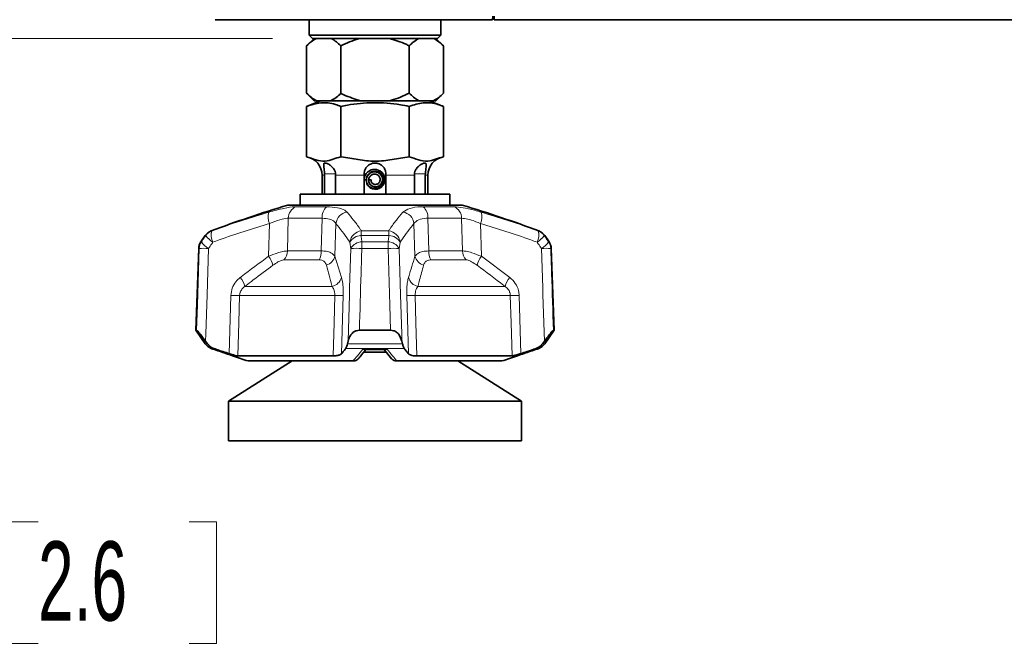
# Model space of a CAD drawing. Header units: millimetres. Extents: x 0 to 1118, y 0 to 864.
# Tile 292 of 339: x 931 to 970, y 413 to 438. Entities that reach past the tile are written whole.
import ezdxf

# ---------------------------------------------------------------- set-up
doc = ezdxf.new("R2010")
doc.units = ezdxf.units.MM
doc.styles.add('SLDTEXTSTYLE0', font='TXT', dxfattribs={"width": 0.605})
doc.dimstyles.new('SLDDIMSTYLE1', dxfattribs={"dimtxt": 3.175, "dimasz": 4.572, "dimexe": 0, "dimexo": 0.0625, "dimgap": 0.79375, "dimtad": 0, "dimtih": 1, "dimtoh": 1, "dimdec": 1, "dimlfac": 4, "dimrnd": 1e-09, "dimzin": 4, "dimdsep": 46, "dimtxsty": 'SLDTEXTSTYLE0', "dimsah": 1, "dimcen": 0.09, "dimadec": 0, "dimazin": 1, "dimtfac": 1, "dimtofl": 0, "dimtmove": 0, "dimatfit": 3, "dimfxl": 1, "dimfrac": 2, "dimtolj": 1, "dimtzin": 12, "dimarcsym": 0})

# ---------------------------------------------------------------- blocks, each defined once
blk = doc.blocks.new('_D_22')
at = {"color": 7, "linetype": 'Continuous', "lineweight": 0}
for p, q in [((939.075, 454.001), (915.257, 454.001)), ((916.857, 437.501), (916.857, 454.001)), ((940.835, 437.501), (915.257, 437.501)), ((916.857, 415.671), (916.857, 437.501)), ((931.43, 418.108), (930.339, 418.108)), ((930.339, 418.108), (930.339, 413.235)), ((937.493, 418.108), (938.585, 418.108)), ((938.585, 418.108), (938.585, 413.235)), ((920.032, 415.671), (916.857, 415.671)), ((930.339, 413.235), (931.43, 413.235)), ((938.585, 413.235), (937.493, 413.235))]:
    blk.add_line(p, q, dxfattribs=at)
at = {"color": 7, "linetype": 'Continuous', "lineweight": 18}
for points in [[(916.857, 454.001), (916.095, 449.429), (917.619, 449.429)], [(916.857, 437.501), (917.619, 442.073), (916.095, 442.073)]]:
    blk.add_solid(points, dxfattribs=at)
at = {"color": 7, "linetype": 'Continuous', "lineweight": 18, "char_height": 3.175, "attachment_point": 1, "style": 'SLDTEXTSTYLE0'}
for s, insert in [('66.0', (920.758, 417.328)), ('2.6', (931.43, 417.328))]:
    blk.add_mtext(s, dxfattribs=dict(at, insert=insert))

msp = doc.modelspace()

# ---------------------------------------------------------------- linework, layer by layer
at = {"color": 7, "linetype": 'Continuous', "lineweight": 35}
for p, q in [((942.3103, 438.2514), (942.3103, 437.6264)), ((949.6678, 438.2514), (943.2973, 438.2514)), ((947.5853, 437.6264), (947.5853, 438.2514)), ((949.6704, 438.3979), (949.6678, 438.2514)), ((949.7353, 438.3979), (949.7353, 438.2514)), ((949.7353, 438.2514), (1084.1603, 438.2514)), ((942.5022, 437.5014), (942.2054, 437.2046)), ((942.3103, 437.6264), (942.4353, 437.5014)), ((942.3103, 437.6264), (944.9478, 437.6264)), ((944.9478, 437.5014), (942.4353, 437.5014)), ((944.9478, 437.6264), (947.5853, 437.6264)), ((947.4603, 437.5014), (944.9478, 437.5014)), ((947.6902, 437.2046), (947.3933, 437.5014)), ((947.4603, 437.5014), (947.5853, 437.6264)), ((942.2054, 437.2046), (942.2054, 435.2983)), ((943.5766, 437.2046), (943.5766, 435.2983)), ((946.319, 437.2046), (946.319, 435.2983)), ((947.6902, 437.2046), (947.6902, 435.2983)), ((942.7672, 435.0014), (942.2047, 434.7741)), ((942.2054, 435.2983), (942.5022, 435.0014)), ((942.5022, 435.0014), (942.5994, 435.0014)), ((942.5994, 435.0014), (943.1826, 435.0014)), ((943.1826, 435.0014), (944.3646, 435.0014)), ((944.3646, 435.0014), (945.531, 435.0014)), ((945.531, 435.0014), (946.713, 435.0014)), ((946.713, 435.0014), (947.2962, 435.0014)), ((947.6909, 434.7741), (947.1284, 435.0014)), ((947.2962, 435.0014), (947.3933, 435.0014)), ((947.3933, 435.0014), (947.6902, 435.2983)), ((942.2047, 434.7741), (942.2047, 432.7514)), ((943.5762, 434.7741), (943.5762, 432.7514)), ((946.3193, 434.7741), (946.3193, 432.7514)), ((947.6909, 434.7741), (947.6909, 432.7514)), ((942.8228, 432.0131), (942.8228, 431.2514)), ((942.9282, 432.0131), (942.9266, 432.0639)), ((942.9282, 431.2514), (942.9282, 432.0131)), ((943.3641, 432.0639), (943.3657, 432.0131)), ((943.3657, 432.0131), (943.3657, 431.2514)), ((944.5103, 431.2514), (944.5103, 432.0131)), ((944.5985, 431.8289), (944.5103, 431.8266)), ((944.5985, 431.8289), (944.5986, 431.8298)), ((944.6938, 431.8264), (944.789, 431.8264)), ((945.3853, 432.0131), (945.3853, 431.2514)), ((946.5299, 432.0131), (946.5314, 432.0639)), ((946.5299, 431.2514), (946.5299, 432.0131)), ((946.9689, 432.0639), (946.9674, 432.0131)), ((946.9674, 432.0131), (946.9674, 431.2514)), ((947.0728, 431.2514), (947.0728, 432.0131)), ((941.9478, 431.2514), (941.9478, 430.8139)), ((941.9478, 431.2514), (947.9478, 431.2514)), ((947.9478, 430.8139), (947.9478, 431.2514)), ((941.4478, 430.8139), (948.4478, 430.8139)), ((938.1348, 429.5952), (937.962, 429.343)), ((951.9336, 429.343), (951.7608, 429.5952)), ((937.8748, 429.0779), (937.7603, 425.7985)), ((952.1353, 425.7985), (952.0208, 429.0779)), ((937.7603, 425.7985), (938.1348, 425.2519)), ((937.7603, 425.7985), (937.7876, 425.7985)), ((944.322, 425.7985), (945.5736, 425.7985)), ((951.7608, 425.2519), (952.1353, 425.7985)), ((952.108, 425.7985), (952.1353, 425.7985)), ((938.1474, 425.3575), (938.2245, 425.2519)), ((943.8456, 425.2519), (943.8691, 425.3575)), ((946.0265, 425.3575), (946.05, 425.2519)), ((951.6711, 425.2519), (951.7481, 425.3575)), ((939.4487, 424.7669), (943.2676, 424.7669)), ((945.4068, 424.9196), (944.4917, 424.9196)), ((944.6204, 425.027), (945.3196, 425.027)), ((945.2983, 425.0434), (945.6259, 424.6425)), ((946.628, 424.7669), (950.4468, 424.7669)), ((941.6234, 424.5639), (939.074, 422.9511)), ((939.8622, 424.5639), (944.0601, 424.5639)), ((945.8354, 424.5639), (950.0334, 424.5639)), ((950.8215, 422.9511), (948.2722, 424.5639)), ((939.074, 422.9511), (939.074, 421.3636)), ((950.8215, 422.9511), (939.074, 422.9511)), ((950.8215, 421.3636), (950.8215, 422.9511)), ((950.8215, 421.3636), (939.074, 421.3636))]:
    msp.add_line(p, q, dxfattribs=at)
at = {"color": 7, "linetype": 'Continuous', "lineweight": 18}
for p, q in [((942.9282, 432.0131), (942.8228, 432.0131)), ((942.9266, 432.0639), (943.3641, 432.0639)), ((944.5103, 432.0131), (943.3657, 432.0131)), ((946.5299, 432.0131), (945.3853, 432.0131)), ((946.9689, 432.0639), (946.5314, 432.0639)), ((947.0728, 432.0131), (946.9674, 432.0131)), ((941.7726, 430.748), (943.0134, 430.748)), ((946.8822, 430.748), (948.123, 430.748)), ((941.4705, 430.2872), (941.4389, 428.9786)), ((942.8293, 430.2872), (941.4705, 430.2872)), ((942.7934, 428.9786), (942.8293, 430.2872)), ((947.0662, 430.2872), (947.1022, 428.9786)), ((948.4251, 430.2872), (947.0662, 430.2872)), ((948.4567, 428.9786), (948.4251, 430.2872)), ((940.6798, 428.7613), (940.7092, 430.0737)), ((943.383, 430.0737), (943.3432, 428.7613)), ((946.5523, 428.7613), (946.5126, 430.0737)), ((949.1864, 430.0737), (949.2158, 428.7613)), ((938.1579, 429.5952), (938.1348, 429.5952)), ((938.3728, 429.7812), (938.3952, 429.7812)), ((945.5092, 429.5952), (944.3864, 429.5952)), ((944.406, 429.7812), (945.4896, 429.7812)), ((951.5004, 429.7812), (951.5228, 429.7812)), ((951.7608, 429.5952), (951.7376, 429.5952)), ((937.8946, 429.0779), (937.8748, 429.0779)), ((937.962, 429.343), (937.9816, 429.343)), ((945.4767, 429.0779), (944.4189, 429.0779)), ((944.4254, 429.343), (945.4702, 429.343)), ((951.914, 429.343), (951.9336, 429.343)), ((952.0208, 429.0779), (952.001, 429.0779)), ((941.4389, 428.9786), (942.7934, 428.9786)), ((943.3432, 428.7613), (943.6053, 427.9105)), ((947.1022, 428.9786), (948.4567, 428.9786)), ((949.2158, 428.7613), (950.3572, 427.9105)), ((942.705, 428.6212), (941.295, 428.6212)), ((948.6005, 428.6212), (947.1905, 428.6212)), ((939.7284, 427.5531), (943.225, 427.5531)), ((946.6706, 427.5531), (950.1672, 427.5531)), ((939.0973, 424.8565), (939.1623, 427.1957)), ((943.3342, 427.1957), (939.5173, 427.1957)), ((943.676, 427.1957), (943.6083, 424.8565)), ((946.2873, 424.8565), (946.2196, 427.1957)), ((950.3783, 427.1957), (946.5614, 427.1957)), ((950.7333, 427.1957), (950.7983, 424.8565)), ((938.1348, 425.2519), (938.2245, 425.2519)), ((943.8456, 425.2519), (946.05, 425.2519)), ((951.6711, 425.2519), (951.7608, 425.2519)), ((938.4784, 425.0659), (938.3728, 425.0659)), ((938.4356, 425.0426), (938.4539, 425.0426)), ((946.1215, 425.0659), (943.7741, 425.0659)), ((944.4599, 425.0426), (945.4356, 425.0426)), ((951.5228, 425.0659), (951.4172, 425.0659)), ((951.4417, 425.0426), (951.46, 425.0426))]:
    msp.add_line(p, q, dxfattribs=at)
at = {"color": 7, "linetype": 'Continuous', "lineweight": 18, "flags": 128}
for points in [[(937.7876, 425.7985), (937.8201, 426.7976), (937.8946, 429.0779)], [(938.2693, 429.0779), (938.2082, 427.2177), (938.1569, 425.6475), (938.1474, 425.3575)], [(943.8691, 425.3575), (943.9206, 427.2177), (943.9285, 427.5026), (943.9721, 429.0779)], [(945.5736, 425.7985), (945.5441, 426.7976), (945.4767, 429.0779)], [(945.9235, 429.0779), (945.975, 427.2177), (946.0184, 425.6475), (946.0265, 425.3575)], [(951.7481, 425.3575), (951.6874, 427.2177), (951.678, 427.5026), (951.6262, 429.0779)], [(939.5173, 427.1957), (939.4861, 426.0948), (939.4487, 424.7669)], [(943.2676, 424.7669), (943.304, 426.0948), (943.3342, 427.1957)], [(946.5614, 427.1957), (946.5915, 426.0948), (946.628, 424.7669)], [(950.4468, 424.7669), (950.4094, 426.0948), (950.3783, 427.1957)]]:
    msp.add_lwpolyline(points, dxfattribs=at)
at = {"color": 7, "linetype": 'Continuous', "lineweight": 35}
for centre, radius, start, end in [((942.0728, 432.0131), 0.75, 0, 79.84036), ((947.8228, 432.0131), 0.75, 100.16594, 180), ((944.9478, 431.8264), 0.3493, 180, 179.45311), ((955.8204, 382.9242), 50, 106.70547, 110.42322), ((934.0752, 382.9242), 50, 69.57678, 73.29453), ((938.5473, 429.3126), 0.5, 110.42322, 145.58702), ((951.3483, 429.3126), 0.5, 34.41298, 69.57678), ((938.3745, 429.0604), 0.5, 145.58702, 178), ((951.5211, 429.0604), 0.5, 2, 34.41298), ((938.5473, 425.5345), 0.5, 214.41298, 249.57678), ((951.3483, 425.5345), 0.5, 290.42322, 325.58702), ((955.8204, 471.9229), 50, 249.57678, 249.65351), ((934.0752, 471.9229), 50, 290.34649, 290.42322)]:
    msp.add_arc(centre, radius, start, end, dxfattribs=at)
at = {"color": 7, "linetype": 'Continuous', "lineweight": 18}
for centre, radius, start, end in [((941.9641, 430.293), 0.4936, 112.82282, 180.67193), ((943.3851, 430.3323), 0.5576, 131.80426, 184.64612), ((946.5105, 430.3323), 0.5576, 355.35388, 48.19574), ((947.9315, 430.293), 0.4936, 359.32807, 67.17718), ((941.312, 430.3347), 0.6569, 162.49134, 203.41069), ((943.9046, 430.0128), 0.5252, 98.36588, 173.3354), ((945.9909, 430.0128), 0.5252, 6.6646, 81.63412), ((948.5836, 430.3347), 0.6569, 336.58931, 17.50866), ((938.5698, 429.3142), 0.4986, 110.5039, 145.69581), ((938.9395, 430.1542), 0.9609, 215.57524, 239.05744), ((938.9759, 429.6176), 0.6034, 164.26485, 208.45273), ((944.4603, 429.2544), 0.5296, 95.88948, 171.78796), ((944.4087, 429.0425), 0.5531, 92.31446, 148.6768), ((945.7441, 429.5461), 1.3586, 170.03354, 177.92726), ((944.1515, 429.5461), 1.3586, 2.07274, 9.96646), ((945.4352, 429.2544), 0.5296, 8.21204, 84.11052), ((945.4869, 429.0425), 0.5531, 31.3232, 87.68554), ((950.9196, 429.6176), 0.6034, 331.54727, 15.73515), ((950.9561, 430.1542), 0.9609, 300.94256, 324.42476), ((951.3258, 429.3142), 0.4986, 34.30419, 69.4961), ((938.3952, 429.0605), 0.5009, 145.67047, 178.0118), ((938.082, 425.332), 3.7506, 87.13649, 92.86351), ((938.7546, 429.8933), 0.9489, 215.44691, 239.24419), ((944.4456, 428.7884), 0.555, 92.08216, 148.55966), ((944.1955, 423.3706), 5.7116, 87.75836, 92.24164), ((950.0133, 429.0729), 5.5944, 177.23285, 179.94925), ((939.8823, 429.0729), 5.5944, 0.05075, 2.76715), ((945.45, 428.7884), 0.555, 31.44034, 87.91784), ((945.7001, 423.3706), 5.7116, 87.75836, 92.24164), ((951.141, 429.8933), 0.9489, 300.75581, 324.55309), ((951.8136, 425.332), 3.7506, 87.13649, 92.86351), ((951.5003, 429.0605), 0.5009, 1.9882, 34.32953), ((939.8526, 428.1356), 1.0372, 14.98922, 37.10144), ((940.9009, 428.9875), 0.5381, 317.09698, 359.0511), ((942.0472, 428.9734), 0.7462, 331.83652, 0.39922), ((942.8469, 428.8938), 0.5137, 287.48723, 345.04819), ((947.0486, 428.8938), 0.5137, 194.95181, 252.51277), ((947.8484, 428.9734), 0.7462, 179.60078, 208.16348), ((948.9947, 428.9875), 0.5381, 180.9489, 222.90302), ((950.043, 428.1356), 1.0372, 142.89856, 165.01078), ((938.8301, 427.3047), 0.9321, 15.46111, 40.54465), ((943.1068, 428.0599), 0.5204, 283.12518, 343.31786), ((946.7888, 428.0599), 0.5204, 196.68214, 256.87482), ((951.0655, 427.3047), 0.9321, 139.45535, 164.53889), ((939.3398, 432.8511), 5.6582, 268.20235, 271.79765), ((943.5051, 432.3875), 5.1946, 268.11499, 271.88501), ((946.3905, 432.3875), 5.1946, 268.11499, 271.88501), ((950.5558, 432.8511), 5.6582, 268.20235, 271.79765)]:
    msp.add_arc(centre, radius, start, end, dxfattribs=at)
at = {"color": 7, "linetype": 'Continuous', "lineweight": 35}
for points, knots in [([(943.2973, 438.2514), (942.9294, 438.2514), (942.2909, 438.2514), (941.428, 438.2514), (940.6539, 438.2514), (939.9674, 438.2514), (939.3984, 438.2514), (938.9797, 438.2514), (938.6902, 438.2514), (938.5503, 438.2514), (938.5353, 438.2514), (938.5299, 438.2514)], [0, 0, 0, 0, 0.1476521, 0.2562048, 0.3647764, 0.4995885, 0.6089422, 0.7182918, 0.8277419, 0.9371756, 1, 1, 1, 1]), ([(942.5994, 437.5014), (942.5284, 437.4611), (942.3929, 437.3843), (942.2659, 437.2625), (942.2054, 437.2046)], [0, 0, 0, 0, 0.5238131, 1, 1, 1, 1]), ([(943.5766, 437.2046), (943.4589, 437.3117), (943.3304, 437.4287), (943.194, 437.4958), (943.1826, 437.5014)], [0, 0, 0, 0, 0.91612185, 1, 1, 1, 1]), ([(944.3646, 437.5014), (944.3399, 437.4953), (944.0671, 437.428), (943.8102, 437.311), (943.5766, 437.2046)], [0, 0, 0, 0, 0.0905982, 1, 1, 1, 1]), ([(946.319, 437.2046), (946.2774, 437.2251), (946.0254, 437.3494), (945.756, 437.4323), (945.531, 437.5014)], [0, 0, 0, 0, 0.1650136, 1, 1, 1, 1]), ([(946.713, 437.5014), (946.642, 437.4611), (946.5065, 437.3843), (946.3795, 437.2625), (946.319, 437.2046)], [0, 0, 0, 0, 0.5238131, 1, 1, 1, 1]), ([(947.6902, 437.2046), (947.5725, 437.3117), (947.444, 437.4287), (947.3076, 437.4958), (947.2962, 437.5014)], [0, 0, 0, 0, 0.9161218, 1, 1, 1, 1]), ([(942.2054, 435.2983), (942.3231, 435.1911), (942.4515, 435.0742), (942.5879, 435.0071), (942.5994, 435.0014)], [0, 0, 0, 0, 0.9161218, 1, 1, 1, 1]), ([(943.1826, 435.0014), (943.2536, 435.0417), (943.3891, 435.1186), (943.5161, 435.2403), (943.5766, 435.2983)], [0, 0, 0, 0, 0.52381311, 1, 1, 1, 1]), ([(943.5766, 435.2983), (943.6182, 435.2778), (943.8702, 435.1534), (944.1396, 435.0706), (944.3646, 435.0014)], [0, 0, 0, 0, 0.1650136, 1, 1, 1, 1]), ([(945.531, 435.0014), (945.5557, 435.0075), (945.8285, 435.0748), (946.0854, 435.1918), (946.319, 435.2983)], [0, 0, 0, 0, 0.0905982, 1, 1, 1, 1]), ([(946.319, 435.2983), (946.4367, 435.1911), (946.5651, 435.0742), (946.7016, 435.0071), (946.713, 435.0014)], [0, 0, 0, 0, 0.9161218, 1, 1, 1, 1]), ([(947.2962, 435.0014), (947.3672, 435.0417), (947.5027, 435.1186), (947.6297, 435.2403), (947.6902, 435.2983)], [0, 0, 0, 0, 0.5238131, 1, 1, 1, 1]), ([(942.2047, 434.7741), (942.3933, 434.8366), (942.7764, 434.9635), (943.24, 434.9001), (943.5047, 434.8009), (943.5762, 434.7741)], [0, 0, 0, 0, 0.4144436, 0.8417966, 1, 1, 1, 1]), ([(943.5762, 434.7741), (943.6636, 434.791), (944.0959, 434.8745), (944.8975, 434.9551), (945.7309, 434.8862), (946.2026, 434.7964), (946.3193, 434.7741)], [0, 0, 0, 0, 0.096741, 0.4783586, 0.8708461, 1, 1, 1, 1]), ([(946.3193, 434.7741), (946.508, 434.8366), (946.891, 434.9635), (947.3547, 434.9001), (947.6194, 434.8009), (947.6909, 434.7741)], [0, 0, 0, 0, 0.4144436, 0.8417966, 1, 1, 1, 1]), ([(942.2047, 432.7514), (942.3281, 432.7121), (942.5747, 432.6335), (942.9308, 432.5373), (943.2634, 432.6611), (943.4719, 432.7213), (943.5762, 432.7514)], [0, 0, 0, 0, 0.2716257, 0.5426871, 0.7711112, 1, 1, 1, 1]), ([(943.5762, 432.7514), (943.584, 432.7507), (943.8178, 432.7293), (944.2697, 432.6389), (944.9515, 432.5376), (945.6359, 432.6473), (946.0911, 432.7166), (946.3193, 432.7514)], [0, 0, 0, 0, 0.0085024, 0.2544652, 0.5000119, 0.749258, 1, 1, 1, 1]), ([(946.3193, 432.7514), (946.4428, 432.7121), (946.6894, 432.6335), (947.0455, 432.5373), (947.3781, 432.6611), (947.5866, 432.7213), (947.6909, 432.7514)], [0, 0, 0, 0, 0.2716257, 0.5426871, 0.7711112, 1, 1, 1, 1]), ([(942.9266, 432.0639), (942.9242, 432.0971), (942.9186, 432.1721), (942.9025, 432.2908), (942.8862, 432.4024), (942.8899, 432.4751), (942.9275, 432.5043), (942.9864, 432.5004), (943.0743, 432.4668), (943.1829, 432.3971), (943.2856, 432.2893), (943.3492, 432.1718), (943.3598, 432.0953), (943.3641, 432.0639)], [0, 0, 0, 0, 0.0688366, 0.1556097, 0.2749191, 0.3956192, 0.4717783, 0.5482945, 0.6191441, 0.7287045, 0.8411765, 0.9349999, 1, 1, 1, 1]), ([(944.5103, 432.0639), (944.5126, 432.0971), (944.5177, 432.1721), (944.5657, 432.2908), (944.656, 432.4024), (944.7782, 432.4751), (944.906, 432.5043), (945.0167, 432.5004), (945.1331, 432.4668), (945.2436, 432.3971), (945.3307, 432.2893), (945.3783, 432.1718), (945.3833, 432.0953), (945.3853, 432.0639)], [0, 0, 0, 0, 0.0688366, 0.1556097, 0.2749191, 0.3956192, 0.4717783, 0.5482945, 0.6191441, 0.7287045, 0.8411765, 0.9349999, 1, 1, 1, 1]), ([(944.5985, 431.8264), (944.6011, 431.7844), (944.6061, 431.702), (944.6667, 431.5916), (944.7571, 431.5071), (944.8727, 431.4569), (944.9998, 431.4477), (945.1245, 431.4815), (945.2324, 431.5558), (945.3107, 431.6631), (945.3495, 431.7921), (945.3432, 431.9283), (945.2916, 432.0562), (945.1995, 432.161), (945.0765, 432.2304), (944.9356, 432.2554), (944.7926, 432.2321), (944.6633, 432.1619), (944.5655, 432.0515), (944.5182, 431.9499), (944.5115, 431.8901), (944.5103, 431.8792)], [0, 0, 0, 0, 0.0515747, 0.1011909, 0.1514729, 0.2023778, 0.2539285, 0.3061496, 0.3590719, 0.412736, 0.4671441, 0.5221676, 0.5778096, 0.6340955, 0.6910525, 0.7487136, 0.8071225, 0.866289, 0.9260709, 0.9864665, 1, 1, 1, 1]), ([(946.5314, 432.0639), (946.5362, 432.0971), (946.5469, 432.1721), (946.611, 432.2908), (946.7176, 432.4024), (946.836, 432.4751), (946.9263, 432.5043), (946.978, 432.5004), (947.0066, 432.4668), (947.0085, 432.3971), (946.9929, 432.2893), (946.9769, 432.1718), (946.9712, 432.0953), (946.9689, 432.0639)], [0, 0, 0, 0, 0.0688366, 0.1556097, 0.2749191, 0.3956192, 0.4717783, 0.5482945, 0.6191441, 0.7287045, 0.8411765, 0.9349999, 1, 1, 1, 1]), ([(944.5103, 432.0131), (944.5103, 432.0237), (944.5103, 432.0406), (944.5103, 432.0575), (944.5103, 432.0639)], [0, 0, 0, 0, 0.6229209, 1, 1, 1, 1]), ([(944.6938, 431.8264), (944.6945, 431.8011), (944.6959, 431.7501), (944.7264, 431.678), (944.7758, 431.6166), (944.8424, 431.5715), (944.9205, 431.5474), (945.0036, 431.547), (945.0844, 431.5713), (945.1558, 431.6187), (945.2111, 431.6859), (945.245, 431.7675), (945.2538, 431.8568), (945.236, 431.9461), (945.1924, 432.0274), (945.126, 432.0936), (945.0421, 432.1381), (944.9476, 432.1566), (944.8504, 432.1467), (944.759, 432.1084), (944.6823, 432.0443), (944.6179, 431.9501), (944.6056, 431.8716), (944.5985, 431.8264)], [0, 0, 0, 0, 0.0398491, 0.0803879, 0.1216175, 0.163541, 0.2061582, 0.2494653, 0.2934631, 0.3381552, 0.3835412, 0.4296169, 0.4763836, 0.5238448, 0.572, 0.6208449, 0.6703808, 0.7206114, 0.7715361, 0.8231505, 0.875456, 0.9284564, 1, 1, 1, 1]), ([(944.789, 431.8264), (944.7889, 431.8105), (944.7887, 431.7783), (944.8065, 431.7319), (944.8369, 431.6914), (944.8791, 431.6609), (944.9295, 431.6436), (944.9842, 431.6417), (945.0383, 431.6562), (945.087, 431.6865), (945.1255, 431.7308), (945.1501, 431.7855), (945.1578, 431.8464), (945.1472, 431.9082), (945.1184, 431.9653), (945.0733, 432.0126), (945.0152, 432.0453), (944.9488, 432.06), (944.8797, 432.0546), (944.814, 432.0288), (944.7575, 431.9842), (944.7157, 431.9239), (944.6929, 431.8528), (944.6918, 431.7769), (944.7131, 431.7026), (944.7559, 431.6367), (944.8171, 431.5852), (944.8918, 431.5532), (944.9739, 431.5442), (945.0564, 431.5597), (945.132, 431.5993), (945.1937, 431.66), (945.2358, 431.7372), (945.2559, 431.8343), (945.2401, 431.9456), (945.1766, 432.0527), (945.075, 432.1286), (944.9497, 432.1604), (944.8193, 432.1414), (944.7051, 432.0727), (944.621, 431.9637), (944.6061, 431.8746), (944.5986, 431.8298)], [0, 0, 0, 0, 0.0148988, 0.0301803, 0.0458737, 0.0620088, 0.0785557, 0.0954847, 0.1128257, 0.1306085, 0.148803, 0.1673795, 0.186368, 0.2057983, 0.2256404, 0.2458643, 0.2665002, 0.2875779, 0.3090674, 0.3309386, 0.3532218, 0.3759468, 0.3990837, 0.4226022, 0.4465326, 0.4709049, 0.4956891, 0.5208548, 0.5464323, 0.5724519, 0.5988833, 0.6256962, 0.652921, 0.6805878, 0.717994, 0.7561303, 0.7949966, 0.8345929, 0.8749193, 0.9159758, 0.9576253, 1, 1, 1, 1]), ([(945.3853, 432.0639), (945.3853, 432.0575), (945.3853, 432.0406), (945.3853, 432.0237), (945.3853, 432.0131)], [0, 0, 0, 0, 0.3770791, 1, 1, 1, 1]), ([(938.1474, 425.3575), (938.078, 425.4508), (937.9769, 425.5867), (937.8665, 425.7207), (937.8081, 425.786), (937.7942, 425.7945), (937.7876, 425.7985)], [0, 0, 0, 0, 0.4557364, 0.6638276, 0.8405464, 1, 1, 1, 1]), ([(944.322, 425.7985), (944.2803, 425.7944), (944.1972, 425.7862), (944.0749, 425.7195), (943.9406, 425.5837), (943.8968, 425.4452), (943.8691, 425.3575)], [0, 0, 0, 0, 0.1616543, 0.3221635, 0.5706653, 1, 1, 1, 1]), ([(946.0265, 425.3575), (945.9966, 425.4508), (945.9529, 425.5867), (945.8173, 425.7207), (945.7014, 425.786), (945.6147, 425.7945), (945.5736, 425.7985)], [0, 0, 0, 0, 0.45573641, 0.66382755, 0.84054644, 1, 1, 1, 1]), ([(952.108, 425.7985), (952.1013, 425.7944), (952.0879, 425.7862), (952.0279, 425.7195), (951.9163, 425.5837), (951.8133, 425.4452), (951.7481, 425.3575)], [0, 0, 0, 0, 0.1616543, 0.3221635, 0.5706653, 1, 1, 1, 1]), ([(938.2245, 425.2519), (938.2647, 425.2066), (938.3366, 425.1255), (938.435, 425.0841), (938.4784, 425.0659)], [0, 0, 0, 0, 0.5588157, 1, 1, 1, 1]), ([(943.7741, 425.0659), (943.7894, 425.091), (943.816, 425.1346), (943.8368, 425.217), (943.8456, 425.2519)], [0, 0, 0, 0, 0.5768574, 1, 1, 1, 1]), ([(946.05, 425.2519), (946.0618, 425.2066), (946.0831, 425.1255), (946.1097, 425.0841), (946.1215, 425.0659)], [0, 0, 0, 0, 0.5588157, 1, 1, 1, 1]), ([(951.4172, 425.0659), (951.4737, 425.091), (951.5718, 425.1346), (951.6415, 425.217), (951.6711, 425.2519)], [0, 0, 0, 0, 0.5768574, 1, 1, 1, 1]), ([(938.4539, 425.0426), (938.7119, 424.9507), (939.1792, 424.7842), (939.6509, 424.6321), (939.8622, 424.5639)], [0, 0, 0, 0, 0.5522119, 1, 1, 1, 1]), ([(938.4784, 425.0659), (938.5131, 425.0538), (938.6355, 425.0113), (938.8417, 424.941), (939.0135, 424.8842), (939.0973, 424.8565)], [0, 0, 0, 0, 0.168844, 0.5946967, 1, 1, 1, 1]), ([(939.4487, 424.7669), (939.428, 424.7689), (939.3866, 424.7728), (939.2689, 424.8029), (939.1657, 424.8342), (939.1061, 424.8536), (939.0973, 424.8565)], [0, 0, 0, 0, 0.3122278, 0.6241372, 0.9449036, 1, 1, 1, 1]), ([(943.6083, 424.8565), (943.5884, 424.8398), (943.5488, 424.8065), (943.4264, 424.7735), (943.3199, 424.7691), (943.2676, 424.7669)], [0, 0, 0, 0, 0.3366519, 0.6738513, 1, 1, 1, 1]), ([(943.6083, 424.8565), (943.6308, 424.8842), (943.6862, 424.9525), (943.7413, 425.0236), (943.7741, 425.0659)], [0, 0, 0, 0, 0.4060816, 1, 1, 1, 1]), ([(944.2692, 424.6421), (944.296, 424.6725), (944.4066, 424.7982), (944.5148, 424.9394), (944.5967, 425.0463)], [0, 0, 0, 0, 0.24237592, 1, 1, 1, 1]), ([(944.5645, 425.0307), (944.584, 425.028), (944.6041, 425.0252), (944.6221, 425.0307), (944.6226, 425.0308)], [0, 0, 0, 0, 0.9693485, 1, 1, 1, 1]), ([(946.1215, 425.0659), (946.1308, 425.0538), (946.1636, 425.0113), (946.2188, 424.941), (946.2649, 424.8842), (946.2873, 424.8565)], [0, 0, 0, 0, 0.168844, 0.5946967, 1, 1, 1, 1]), ([(946.628, 424.7669), (946.5776, 424.7689), (946.4768, 424.7728), (946.3612, 424.8029), (946.3069, 424.8342), (946.2898, 424.8536), (946.2873, 424.8565)], [0, 0, 0, 0, 0.3122278, 0.6241372, 0.9449036, 1, 1, 1, 1]), ([(950.0334, 424.5639), (950.2446, 424.6321), (950.7164, 424.7842), (951.1837, 424.9507), (951.4417, 425.0426)], [0, 0, 0, 0, 0.4477881, 1, 1, 1, 1]), ([(950.7983, 424.8565), (950.7458, 424.8398), (950.6408, 424.8065), (950.5133, 424.7735), (950.4688, 424.7691), (950.4468, 424.7669)], [0, 0, 0, 0, 0.3366519, 0.6738513, 1, 1, 1, 1]), ([(950.7983, 424.8565), (950.8822, 424.8842), (951.089, 424.9525), (951.2949, 425.0236), (951.4172, 425.0659)], [0, 0, 0, 0, 0.4060816, 1, 1, 1, 1]), ([(944.0952, 424.5639), (944.0862, 424.5639), (944.0745, 424.5639), (944.0629, 424.5639), (944.0601, 424.5639)], [0, 0, 0, 0, 0.7661345, 1, 1, 1, 1]), ([(944.0952, 424.5639), (944.1218, 424.5668), (944.1749, 424.5727), (944.2348, 424.6048), (944.2582, 424.6356), (944.2655, 424.6452)], [0, 0, 0, 0, 0.408641, 0.8172045, 1, 1, 1, 1]), ([(945.8004, 424.5639), (945.7738, 424.5668), (945.7206, 424.5727), (945.6606, 424.6049), (945.6371, 424.636), (945.6297, 424.6457)], [0, 0, 0, 0, 0.4072912, 0.8145052, 1, 1, 1, 1]), ([(945.8354, 424.5639), (945.8264, 424.5639), (945.8145, 424.5639), (945.803, 424.5639), (945.8004, 424.5639)], [0, 0, 0, 0, 0.76630284, 1, 1, 1, 1])]:
    msp.add_open_spline(points, degree=3, knots=knots, dxfattribs=at)
at = {"color": 7, "linetype": 'Continuous', "lineweight": 18}
for points, knots in [([(940.6855, 430.5323), (940.8949, 430.5895), (941.292, 430.6978), (941.6246, 430.7456), (941.7535, 430.7476), (941.7726, 430.748)], [0, 0, 0, 0, 0.4871128, 0.9237817, 1, 1, 1, 1]), ([(943.0134, 430.748), (943.164, 430.7403), (943.4634, 430.7252), (943.7175, 430.6319), (943.7993, 430.5583), (943.8282, 430.5323)], [0, 0, 0, 0, 0.3959631, 0.7869012, 1, 1, 1, 1]), ([(946.0674, 430.5323), (946.1465, 430.5895), (946.2966, 430.6978), (946.6493, 430.7456), (946.852, 430.7476), (946.8822, 430.748)], [0, 0, 0, 0, 0.4871128, 0.9237817, 1, 1, 1, 1]), ([(948.123, 430.748), (948.2341, 430.7403), (948.4548, 430.7252), (948.8563, 430.6319), (949.1178, 430.5583), (949.21, 430.5323)], [0, 0, 0, 0, 0.3959631, 0.78690119, 1, 1, 1, 1]), ([(938.3952, 429.7812), (938.4778, 429.811), (938.8973, 429.9625), (939.6581, 430.2235), (940.3429, 430.4293), (940.6855, 430.5323)], [0, 0, 0, 0, 0.1092201, 0.5542074, 1, 1, 1, 1]), ([(941.4705, 430.2872), (941.4573, 430.287), (941.3682, 430.2859), (941.1294, 430.237), (940.8559, 430.1307), (940.7092, 430.0737)], [0, 0, 0, 0, 0.0743214, 0.5037407, 1, 1, 1, 1]), ([(943.383, 430.0737), (943.3638, 430.0997), (943.3103, 430.172), (943.1412, 430.2656), (942.9328, 430.28), (942.8293, 430.2872)], [0, 0, 0, 0, 0.2194758, 0.6124385, 1, 1, 1, 1]), ([(943.8282, 430.5323), (943.9159, 430.4293), (944.091, 430.2235), (944.2815, 429.9625), (944.3855, 429.811), (944.406, 429.7812)], [0, 0, 0, 0, 0.4457926, 0.8907799, 1, 1, 1, 1]), ([(945.4896, 429.7812), (945.5101, 429.811), (945.6141, 429.9625), (945.8046, 430.2235), (945.9797, 430.4293), (946.0674, 430.5323)], [0, 0, 0, 0, 0.1092201, 0.5542074, 1, 1, 1, 1]), ([(947.0662, 430.2872), (947.0456, 430.287), (946.9054, 430.2859), (946.6615, 430.237), (946.5646, 430.1307), (946.5126, 430.0737)], [0, 0, 0, 0, 0.0743214, 0.5037407, 1, 1, 1, 1]), ([(949.1864, 430.0737), (949.1215, 430.0997), (948.9403, 430.172), (948.658, 430.2656), (948.5024, 430.28), (948.4251, 430.2872)], [0, 0, 0, 0, 0.2194758, 0.6124385, 1, 1, 1, 1]), ([(949.21, 430.5323), (949.5527, 430.4293), (950.2375, 430.2235), (950.9982, 429.9625), (951.4177, 429.811), (951.5004, 429.7812)], [0, 0, 0, 0, 0.4457926, 0.8907799, 1, 1, 1, 1]), ([(940.7092, 430.0737), (940.3706, 429.9717), (939.6936, 429.7677), (938.9419, 429.5095), (938.5272, 429.3596), (938.4454, 429.3301)], [0, 0, 0, 0, 0.44541705, 0.89065947, 1, 1, 1, 1]), ([(943.9362, 429.3301), (943.9164, 429.3596), (943.8159, 429.5095), (943.6325, 429.7677), (943.4662, 429.9717), (943.383, 430.0737)], [0, 0, 0, 0, 0.1093405, 0.554583, 1, 1, 1, 1]), ([(946.5126, 430.0737), (946.4294, 429.9717), (946.2631, 429.7677), (946.0797, 429.5095), (945.9792, 429.3596), (945.9594, 429.3301)], [0, 0, 0, 0, 0.445417, 0.8906595, 1, 1, 1, 1]), ([(951.4502, 429.3301), (951.3684, 429.3596), (950.9537, 429.5095), (950.202, 429.7677), (949.525, 429.9717), (949.1864, 430.0737)], [0, 0, 0, 0, 0.1093405, 0.554583, 1, 1, 1, 1]), ([(937.9816, 429.343), (938.0244, 429.4043), (938.0832, 429.4884), (938.142, 429.5724), (938.1579, 429.5952)], [0, 0, 0, 0, 0.7289501, 1, 1, 1, 1]), ([(944.3864, 429.5952), (944.3899, 429.5724), (944.403, 429.4884), (944.4159, 429.4043), (944.4254, 429.343)], [0, 0, 0, 0, 0.2710499, 1, 1, 1, 1]), ([(945.4702, 429.343), (945.4796, 429.4043), (945.4926, 429.4884), (945.5057, 429.5724), (945.5092, 429.5952)], [0, 0, 0, 0, 0.7289501, 1, 1, 1, 1]), ([(951.7376, 429.5952), (951.7536, 429.5724), (951.8124, 429.4884), (951.8712, 429.4043), (951.914, 429.343)], [0, 0, 0, 0, 0.2710499, 1, 1, 1, 1]), ([(938.4454, 429.3301), (938.4295, 429.3073), (938.3708, 429.2233), (938.3121, 429.1392), (938.2693, 429.0779)], [0, 0, 0, 0, 0.2710124, 1, 1, 1, 1]), ([(943.9721, 429.0779), (943.9634, 429.1392), (943.9514, 429.2233), (943.9394, 429.3073), (943.9362, 429.3301)], [0, 0, 0, 0, 0.7289876, 1, 1, 1, 1]), ([(944.4189, 429.0779), (944.409, 428.7449), (944.3767, 427.6518), (944.3444, 426.5587), (944.322, 425.7985)], [0, 0, 0, 0, 0.3046449, 1, 1, 1, 1]), ([(945.9594, 429.3301), (945.9561, 429.3073), (945.9442, 429.2233), (945.9322, 429.1392), (945.9235, 429.0779)], [0, 0, 0, 0, 0.2710124, 1, 1, 1, 1]), ([(951.6262, 429.0779), (951.5835, 429.1392), (951.5248, 429.2233), (951.4661, 429.3073), (951.4502, 429.3301)], [0, 0, 0, 0, 0.7289876, 1, 1, 1, 1]), ([(952.001, 429.0779), (952.0119, 428.7449), (952.0477, 427.6518), (952.0833, 426.5587), (952.108, 425.7985)], [0, 0, 0, 0, 0.3046449, 1, 1, 1, 1]), ([(939.5383, 427.9105), (939.5532, 427.9221), (939.9286, 428.2128), (940.3118, 428.4926), (940.6798, 428.7613)], [0, 0, 0, 0, 0.0396607, 1, 1, 1, 1]), ([(940.6798, 428.7613), (940.7961, 428.8078), (940.9996, 428.8891), (941.262, 428.9632), (941.3792, 428.9734), (941.4389, 428.9786)], [0, 0, 0, 0, 0.3953867, 0.6917534, 1, 1, 1, 1]), ([(942.7934, 428.9786), (942.8602, 428.9751), (943.0119, 428.9672), (943.2233, 428.9007), (943.2991, 428.8126), (943.3432, 428.7613)], [0, 0, 0, 0, 0.2471643, 0.5613264, 1, 1, 1, 1]), ([(946.2903, 427.9105), (946.2937, 427.9221), (946.3795, 428.2128), (946.4677, 428.4926), (946.5523, 428.7613)], [0, 0, 0, 0, 0.0396607, 1, 1, 1, 1]), ([(946.5523, 428.7613), (946.591, 428.8078), (946.6587, 428.8891), (946.8573, 428.9632), (947.0195, 428.9734), (947.1022, 428.9786)], [0, 0, 0, 0, 0.3953867, 0.6917534, 1, 1, 1, 1]), ([(948.4567, 428.9786), (948.5035, 428.9751), (948.61, 428.9672), (948.8651, 428.9007), (949.0867, 428.8126), (949.2158, 428.7613)], [0, 0, 0, 0, 0.2471643, 0.5613264, 1, 1, 1, 1]), ([(940.8545, 428.4038), (940.5895, 428.2083), (940.226, 427.9401), (939.8544, 427.6516), (939.7432, 427.5647), (939.7284, 427.5531)], [0, 0, 0, 0, 0.6998938, 0.960207, 1, 1, 1, 1]), ([(941.295, 428.6212), (941.2609, 428.6163), (941.1923, 428.6063), (941.0359, 428.5286), (940.9218, 428.4502), (940.8545, 428.4038)], [0, 0, 0, 0, 0.2874999, 0.5791325, 1, 1, 1, 1]), ([(943.0013, 428.4038), (942.9801, 428.455), (942.9451, 428.5397), (942.8292, 428.6107), (942.7423, 428.618), (942.705, 428.6212)], [0, 0, 0, 0, 0.4646405, 0.7701578, 1, 1, 1, 1]), ([(943.225, 427.5531), (943.222, 427.5647), (943.1472, 427.8544), (943.0728, 428.1347), (943.0013, 428.4038)], [0, 0, 0, 0, 0.0397941, 1, 1, 1, 1]), ([(946.8943, 428.4038), (946.8422, 428.2083), (946.7707, 427.9401), (946.696, 427.6516), (946.6736, 427.5647), (946.6706, 427.5531)], [0, 0, 0, 0, 0.6998938, 0.960207, 1, 1, 1, 1]), ([(947.1905, 428.6212), (947.1443, 428.6163), (947.0513, 428.6063), (946.9445, 428.5286), (946.9129, 428.4502), (946.8943, 428.4038)], [0, 0, 0, 0, 0.2874999, 0.5791325, 1, 1, 1, 1]), ([(949.0411, 428.4038), (948.9665, 428.455), (948.8429, 428.5397), (948.689, 428.6107), (948.6271, 428.618), (948.6005, 428.6212)], [0, 0, 0, 0, 0.4646405, 0.7701578, 1, 1, 1, 1]), ([(950.1672, 427.5531), (950.1524, 427.5647), (949.7819, 427.8544), (949.404, 428.1347), (949.0411, 428.4038)], [0, 0, 0, 0, 0.03979406, 1, 1, 1, 1]), ([(939.5383, 427.9105), (939.4788, 427.8576), (939.3462, 427.7397), (939.2006, 427.4928), (939.1751, 427.2948), (939.1623, 427.1957)], [0, 0, 0, 0, 0.2894264, 0.6444441, 1, 1, 1, 1]), ([(943.676, 427.1957), (943.6767, 427.2562), (943.6789, 427.4255), (943.6584, 427.6898), (943.623, 427.837), (943.6053, 427.9105)], [0, 0, 0, 0, 0.21754792, 0.6095208, 1, 1, 1, 1]), ([(946.2903, 427.9105), (946.2769, 427.8576), (946.2471, 427.7397), (946.2187, 427.4928), (946.2193, 427.2948), (946.2196, 427.1957)], [0, 0, 0, 0, 0.28942637, 0.64444415, 1, 1, 1, 1]), ([(950.7333, 427.1957), (950.7278, 427.2562), (950.7123, 427.4255), (950.5952, 427.6898), (950.4365, 427.837), (950.3572, 427.9105)], [0, 0, 0, 0, 0.2175479, 0.6095208, 1, 1, 1, 1]), ([(939.7284, 427.5531), (939.6946, 427.5273), (939.6227, 427.4722), (939.5645, 427.3825), (939.5274, 427.288), (939.5219, 427.2377), (939.5173, 427.1957)], [0, 0, 0, 0, 0.3119994, 0.6652648, 0.7209637, 1, 1, 1, 1]), ([(943.225, 427.5531), (943.2508, 427.5176), (943.294, 427.4582), (943.3229, 427.3546), (943.3346, 427.2721), (943.3344, 427.2262), (943.3342, 427.1957)], [0, 0, 0, 0, 0.4151069, 0.6937438, 0.7969189, 1, 1, 1, 1]), ([(946.6706, 427.5531), (946.651, 427.5273), (946.6093, 427.4722), (946.5791, 427.3825), (946.5621, 427.288), (946.5617, 427.2377), (946.5614, 427.1957)], [0, 0, 0, 0, 0.3119994, 0.6652648, 0.7209637, 1, 1, 1, 1]), ([(950.1672, 427.5531), (950.212, 427.5176), (950.2868, 427.4582), (950.3442, 427.3546), (950.3716, 427.2721), (950.3756, 427.2262), (950.3783, 427.1957)], [0, 0, 0, 0, 0.4151069, 0.6937438, 0.7969189, 1, 1, 1, 1]), ([(944.0601, 424.5639), (944.1201, 424.6321), (944.254, 424.7842), (944.3867, 424.9507), (944.4599, 425.0426)], [0, 0, 0, 0, 0.4477881, 1, 1, 1, 1]), ([(944.4599, 425.0426), (944.4605, 425.0424), (944.4791, 425.0374), (944.5146, 425.0287), (944.5483, 425.0301), (944.5645, 425.0307)], [0, 0, 0, 0, 0.0162171, 0.5294231, 1, 1, 1, 1]), ([(944.5958, 425.0406), (944.5913, 425.0344), (944.5759, 425.0137), (944.5392, 425.0065), (944.4979, 425.0167), (944.4698, 425.0349), (944.4602, 425.0423), (944.4599, 425.0426)], [0, 0, 0, 0, 0.12846096, 0.42974888, 0.80423211, 0.9940009, 1, 1, 1, 1]), ([(945.4356, 425.0426), (945.4354, 425.0423), (945.4257, 425.0349), (945.3977, 425.0168), (945.3563, 425.0064), (945.3189, 425.0141), (945.303, 425.0358), (945.2978, 425.0429)], [0, 0, 0, 0, 0.0058934, 0.1923183, 0.5602029, 0.8561819, 1, 1, 1, 1]), ([(945.3197, 425.0306), (945.3396, 425.0297), (945.3771, 425.0281), (945.4164, 425.0374), (945.4351, 425.0424), (945.4356, 425.0426)], [0, 0, 0, 0, 0.5231091, 0.9853921, 1, 1, 1, 1]), ([(945.4356, 425.0426), (945.5089, 424.9506), (945.6416, 424.7842), (945.7755, 424.632), (945.8354, 424.5639)], [0, 0, 0, 0, 0.5524745, 1, 1, 1, 1])]:
    msp.add_open_spline(points, degree=3, knots=knots, dxfattribs=at)

# ---------------------------------------------------------------- dimensions: what is measured, and where the dimension line sits
dim = msp.add_linear_dim(base=(916.8573, 454.0014), p1=(942.4353, 437.5014), p2=(940.6753, 454.0014), angle=90, dimstyle='SLDDIMSTYLE1', dxfattribs=at)
dim.commit()
dim.dimension.update_dxf_attribs({"geometry": '_D_22', "text_midpoint": (916.8573, 415.6712), "dimtype": 160})

doc.saveas('drawing.dxf')
